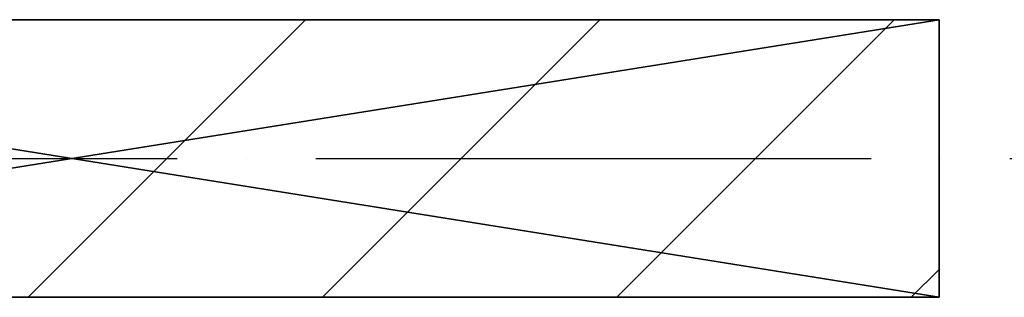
# Model space of a CAD drawing. Header units: millimetres. Extents: x 40580 to 559114, y -343730 to 81020.
# Tile 625 of 656: x 497201 to 497910, y -72064 to -71864. Entities that reach past the tile are written whole.
import ezdxf

# ---------------------------------------------------------------- set-up
doc = ezdxf.new("R2010")
doc.units = ezdxf.units.MM
doc.linetypes.add('______11', pattern=[500, 400, -50, 0, -50])
doc.linetypes.add('______5', pattern=[1100, 800, -100, 100, -100])
doc.layers.add('_____________1', color=7, linetype='Continuous')
doc.layers.add('___________________', color=253, linetype='______5')

msp = doc.modelspace()

# ---------------------------------------------------------------- linework, layer by layer
at = {"layer": '_____________1', "color": 253, "linetype": '______5'}
for p, q in [((497206.76, -72063.76), (497406.76, -71863.76)), ((497631.03, -72063.76), (497831.03, -71863.76))]:
    msp.add_line(p, q, dxfattribs=at)
at = {"layer": '_____________1', "color": 253, "linetype": '______11'}
for p, q in [((497418.9, -72063.76), (497618.9, -71863.76)), ((497843.16, -72063.76), (497863.23, -72043.7))]:
    msp.add_line(p, q, dxfattribs=at)
at = {"layer": '___________________', "color": 253, "linetype": '______11'}
msp.add_line((492413.23, -71963.76), (510313.23, -71963.76), dxfattribs=at)
msp.add_line((492413.23, -71963.76), (510313.23, -71963.76), dxfattribs=at)

# ---------------------------------------------------------------- meshes
at = {"layer": '_____________1', "color": 7, "linetype": 'Continuous'}
mesh = msp.add_polyface(dxfattribs=at)
corners = [(497863.23, -71863.76, -3800), (496613.23, -71863.76, -3800), (496613.23, -71863.76, -350), (497863.23, -71863.76, -350)]
mesh.append_faces([[corners[k] for k in face] for face in [(1, 2, 0)]], dxfattribs={"vtx1": -1, "color": 7})
mesh.append_faces([[corners[k] for k in face] for face in [(2, 3, 0)]], dxfattribs={"vtx2": -1, "color": 7})
mesh = msp.add_polyface(dxfattribs=at)
corners = [(496613.23, -71863.76, -350), (496613.23, -72063.76, -350), (497863.23, -72063.76, -350), (497863.23, -71863.76, -350)]
mesh.append_faces([[corners[k] for k in face] for face in [(1, 2, 0)]], dxfattribs={"vtx1": -1, "color": 7})
mesh.append_faces([[corners[k] for k in face] for face in [(2, 3, 0)]], dxfattribs={"vtx2": -1, "color": 7})
mesh = msp.add_polyface(dxfattribs=at)
corners = [(496613.23, -72063.76, -3800), (496613.23, -71863.76, -3800), (497863.23, -71863.76, -3800), (497863.23, -72063.76, -3800)]
mesh.append_faces([[corners[k] for k in face] for face in [(1, 2, 0)]], dxfattribs={"vtx1": -1, "color": 7})
mesh.append_faces([[corners[k] for k in face] for face in [(2, 3, 0)]], dxfattribs={"vtx2": -1, "color": 7})
mesh = msp.add_polyface(dxfattribs=at)
corners = [(497863.23, -72063.76, -3800), (497863.23, -71863.76, -3800), (497863.23, -71863.76, -350), (497863.23, -72063.76, -350)]
mesh.append_faces([[corners[k] for k in face] for face in [(1, 2, 0)]], dxfattribs={"vtx1": -1, "color": 7})
mesh.append_faces([[corners[k] for k in face] for face in [(2, 3, 0)]], dxfattribs={"vtx2": -1, "color": 7})
mesh = msp.add_polyface(dxfattribs=at)
corners = [(496613.23, -72063.76, -3800), (497863.23, -72063.76, -3800), (497863.23, -72063.76, -350), (496613.23, -72063.76, -350)]
mesh.append_faces([[corners[k] for k in face] for face in [(1, 2, 0)]], dxfattribs={"vtx1": -1, "color": 7})
mesh.append_faces([[corners[k] for k in face] for face in [(2, 3, 0)]], dxfattribs={"vtx2": -1, "color": 7})

doc.saveas('drawing.dxf')
